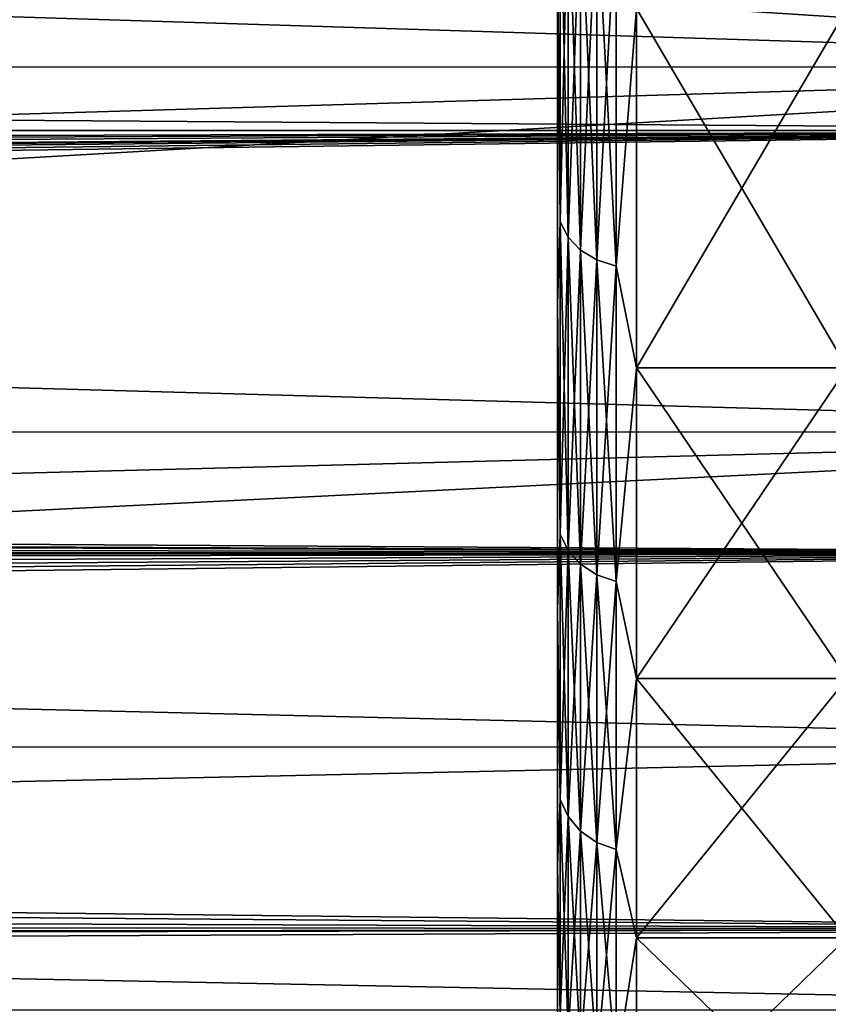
# Model space of a CAD drawing. Header units: metres. Extents: x -150 to 310, y -128 to 84.
# Tile 240 of 465: x 121.96 to 125.03, y -19.16 to -15.43. Entities that reach past the tile are written whole.
import ezdxf

# ---------------------------------------------------------------- set-up
doc = ezdxf.new("R2010")
doc.units = ezdxf.units.M
doc.layers.add('solid_26009703_SW0001', color=7, linetype='CONTINUOUS')
doc.layers.add('solid_26009703_SW0001_01', color=7, linetype='CONTINUOUS')

msp = doc.modelspace()

# ---------------------------------------------------------------- linework, layer by layer
at = {"layer": 'solid_26009703_SW0001'}
for points in [[(127.5, -14.078438, 18.187841), (-127.5, -14.078438, 18.187841), (-127.5, -15.846239, 16.670235)], [(127.5, -15.846239, 16.670235), (127.5, -14.078438, 18.187841), (-127.5, -15.846239, 16.670235)], [(127.5, -15.846239, 16.670235), (-127.5, -15.846239, 16.670235), (0.003128, -16.275095, 16.251808)], [(-127.5, -15.846239, -16.670235), (127.5, -17.451437, -14.981567), (0.715408, -16.873638, -15.629469)], [(127.5, -15.846239, 16.670235), (0.003128, -16.275095, 16.251808), (5.884871, -16.400381, 16.125368)], [(127.5, -15.846239, 16.670235), (5.884871, -16.400381, 16.125368), (8.891487, -16.555485, 15.966087)], [(127.5, -15.846239, 16.670235), (8.891487, -16.555485, 15.966087), (11.931825, -16.770004, 15.740615)], [(12.460302, -16.84701, 15.658169), (127.5, -15.846239, 16.670235), (11.931825, -16.770004, 15.740615)], [(127.5, -17.451437, -14.981567), (2.111433, -16.980112, -15.513729), (0.715408, -16.873638, -15.629469)], [(127.5, -17.451437, -14.981567), (3.522353, -17.19376, -15.276603), (2.111433, -16.980112, -15.513729)], [(127.5, -17.451437, -14.981567), (4.946661, -17.510172, -14.912877), (3.522353, -17.19376, -15.276603)], [(127.5, -17.451437, -14.981567), (127.5, -18.87756, -13.139169), (4.946661, -17.510172, -14.912877)], [(127.5, -18.87756, -13.139169), (6.382839, -17.929441, -14.40608), (4.946661, -17.510172, -14.912877)], [(127.5, -18.87756, -13.139169), (7.82133, -18.437057, -13.750451), (6.382839, -17.929441, -14.40608)], [(127.5, -18.87756, -13.139169), (9.227458, -19.014677, -12.93994), (7.82133, -18.437057, -13.750451)], [(127.5, -18.87756, -13.139169), (127.5, -20.109972, -11.161945), (9.227458, -19.014677, -12.93994)], [(127.5, -20.109972, -11.161945), (10.586462, -19.635693, -11.976625), (9.227458, -19.014677, -12.93994)]]:
    msp.add_3dface(points, dxfattribs=at)
at = {"layer": 'solid_26009703_SW0001_01'}
for points in [[(103.900002, -14.051745, 15.606039), (128, -14.053188, 15.604132), (128, -15.604132, 14.053188)], [(103.900002, -14.051745, 15.606039), (128, -15.604132, 14.053188), (103.900002, -14.849245, 14.84924)], [(103.900002, -15.606044, -14.05174), (128, -15.604132, -14.053188), (128, -14.053188, -15.604132)], [(103.900002, -15.606044, -14.05174), (128, -14.053188, -15.604132), (103.900002, -14.849245, -14.84924)], [(-127.5, -14.078438, -18.187841), (127.5, -14.078438, -18.187841), (127.5, -15.846239, -16.670235)], [(-127.5, -15.846239, -16.670235), (-127.5, -14.078438, -18.187841), (127.5, -15.846239, -16.670235)], [(103.900002, -14.849245, 14.84924), (128, -15.604132, 14.053188), (103.900002, -15.606044, 14.05174)], [(124.010223, -16.193226, 12.53449), (124.010223, -14.84205, 14.10842), (124, -15.157114, 13.652992)], [(124.010223, -14.84205, -14.10842), (124.010223, -16.193226, -12.53449), (124, -15.157135, -13.652969)], [(124.04023, -14.894541, 14.158317), (124.010223, -14.84205, 14.10842), (124.010223, -16.193226, 12.53449)], [(124.04023, -16.250496, -12.578819), (124.010223, -16.193226, -12.53449), (124.010223, -14.84205, -14.10842)], [(124.04023, -14.894541, -14.158317), (124.04023, -16.250496, -12.578819), (124.010223, -14.84205, -14.10842)], [(124.04023, -16.250496, 12.578819), (124.04023, -14.894541, 14.158317), (124.010223, -16.193226, 12.53449)], [(124.087982, -14.939605, 14.201154), (124.04023, -14.894541, 14.158317), (124.04023, -16.250496, 12.578819)], [(124.087982, -16.299662, -12.616878), (124.04023, -16.250496, -12.578819), (124.04023, -14.894541, -14.158317)], [(124.087982, -14.939605, -14.201154), (124.087982, -16.299662, -12.616878), (124.04023, -14.894541, -14.158317)], [(124.087982, -16.299662, 12.616878), (124.087982, -14.939605, 14.201154), (124.04023, -16.250496, 12.578819)], [(124.150208, -14.974165, 14.234005), (124.087982, -14.939605, 14.201154), (124.087982, -16.299662, 12.616878)], [(124.150208, -16.337368, -12.646064), (124.087982, -16.299662, -12.616878), (124.087982, -14.939605, -14.201154)], [(124.150208, -14.974165, -14.234005), (124.150208, -16.337368, -12.646064), (124.087982, -14.939605, -14.201154)], [(124.150208, -16.337368, 12.646064), (124.150208, -14.974165, 14.234005), (124.087982, -16.299662, 12.616878)], [(124.222656, -14.99586, 14.254628), (124.150208, -14.974165, 14.234005), (124.150208, -16.337368, 12.646064)], [(124.222656, -16.361038, -12.664387), (124.150208, -16.337368, -12.646064), (124.150208, -14.974165, -14.234005)], [(124.222656, -14.99586, -14.254628), (124.222656, -16.361038, -12.664387), (124.150208, -14.974165, -14.234005)], [(124.222656, -16.361038, 12.664387), (124.222656, -14.99586, 14.254628), (124.150208, -16.337368, 12.646064)], [(124.222656, -14.99586, -14.254628), (124.300003, -15.383091, -13.851011), (124.222656, -16.361038, -12.664387)], [(124.222656, -16.361038, 12.664387), (124.300003, -15.383091, 13.851011), (124.222656, -14.99586, 14.254628)], [(124, -16.504324, -11.989805), (124, -16.504307, 11.989831), (124, -15.157114, 13.652992)], [(124.010223, -16.193226, 12.53449), (124, -15.157114, 13.652992), (124, -16.504307, 11.989831)], [(124, -15.157135, -13.652969), (124, -16.504324, -11.989805), (124, -15.157114, 13.652992)], [(124.010223, -16.193226, -12.53449), (124, -16.504324, -11.989805), (124, -15.157135, -13.652969)], [(124.222656, -16.361038, -12.664387), (124.300003, -15.383091, -13.851011), (124.300003, -16.746647, -12.167162)], [(124.222656, -16.361038, 12.664387), (124.300003, -16.746647, 12.167162), (124.300003, -15.383091, 13.851011)], [(125.099998, -16.746647, -12.167162), (124.300003, -16.746647, -12.167162), (124.300003, -15.383091, -13.851011)], [(125.099998, -15.383091, -13.851011), (125.099998, -16.746647, -12.167162), (124.300003, -15.383091, -13.851011)], [(125.099998, -15.383091, 13.851011), (124.300003, -15.383091, 13.851011), (124.300003, -16.746647, 12.167162)], [(125.099998, -16.746647, 12.167162), (125.099998, -15.383091, 13.851011), (124.300003, -16.746647, 12.167162)], [(103.900002, -16.320068, 13.215725), (128, -15.604132, 14.053188), (128, -16.990728, 12.341079)], [(103.900002, -15.606044, 14.05174), (128, -15.604132, 14.053188), (103.900002, -16.320068, 13.215725)], [(103.900002, -16.989359, -12.343487), (128, -16.990728, -12.341079), (128, -15.604132, -14.053188)], [(103.900002, -16.320068, -13.215725), (128, -15.604132, -14.053188), (103.900002, -15.606044, -14.05174)], [(103.900002, -16.989359, -12.343487), (128, -15.604132, -14.053188), (103.900002, -16.320068, -13.215725)], [(-127.5, -15.846239, -16.670235), (127.5, -15.846239, -16.670235), (127.5, -17.451437, -14.981567)], [(12.460302, -16.84701, 15.658169), (12.958789, -16.979885, 15.513978), (127.5, -15.846239, 16.670235)], [(12.958789, -16.979885, 15.513978), (13.425899, -17.165428, 15.308432), (127.5, -15.846239, 16.670235)], [(13.425899, -17.165428, 15.308432), (13.847514, -17.38678, 15.056557), (127.5, -15.846239, 16.670235)], [(13.847514, -17.38678, 15.056557), (127.5, -17.451437, 14.981567), (127.5, -15.846239, 16.670235)], [(124.010223, -17.378237, 10.831938), (124.010223, -16.193226, 12.53449), (124, -16.504307, 11.989831)], [(124.010223, -16.193226, -12.53449), (124.010223, -17.378237, -10.831938), (124, -16.504324, -11.989805)], [(124.04023, -16.250496, 12.578819), (124.010223, -16.193226, 12.53449), (124.010223, -17.378237, 10.831938)], [(124.04023, -17.439697, -10.870246), (124.010223, -17.378237, -10.831938), (124.010223, -16.193226, -12.53449)], [(124.04023, -16.250496, -12.578819), (124.04023, -17.439697, -10.870246), (124.010223, -16.193226, -12.53449)], [(124.04023, -17.439697, 10.870246), (124.04023, -16.250496, 12.578819), (124.010223, -17.378237, 10.831938)], [(124.087982, -16.299662, 12.616878), (124.04023, -16.250496, 12.578819), (124.04023, -17.439697, 10.870246)], [(124.087982, -17.492462, -10.903134), (124.04023, -17.439697, -10.870246), (124.04023, -16.250496, -12.578819)], [(124.087982, -16.299662, -12.616878), (124.087982, -17.492462, -10.903134), (124.04023, -16.250496, -12.578819)], [(103.900002, -16.320068, 13.215725), (128, -16.990728, 12.341079), (103.900002, -16.989359, 12.343487)], [(124.087982, -17.492462, 10.903134), (124.087982, -16.299662, 12.616878), (124.04023, -17.439697, 10.870246)], [(124.150208, -16.337368, 12.646064), (124.087982, -16.299662, 12.616878), (124.087982, -17.492462, 10.903134)], [(124.150208, -17.532927, -10.928357), (124.087982, -17.492462, -10.903134), (124.087982, -16.299662, -12.616878)], [(124.150208, -16.337368, -12.646064), (124.150208, -17.532927, -10.928357), (124.087982, -16.299662, -12.616878)], [(124.150208, -17.532927, 10.928357), (124.150208, -16.337368, 12.646064), (124.087982, -17.492462, 10.903134)], [(124.222656, -16.361038, 12.664387), (124.150208, -16.337368, 12.646064), (124.150208, -17.532927, 10.928357)], [(124.222656, -17.558331, -10.944191), (124.150208, -17.532927, -10.928357), (124.150208, -16.337368, -12.646064)], [(124.222656, -16.361038, -12.664387), (124.222656, -17.558331, -10.944191), (124.150208, -16.337368, -12.646064)], [(124.222656, -17.558331, 10.944191), (124.222656, -16.361038, 12.664387), (124.150208, -17.532927, 10.928357)], [(124.222656, -16.361038, -12.664387), (124.300003, -16.746647, -12.167162), (124.222656, -17.558331, -10.944191)], [(124.222656, -17.558331, 10.944191), (124.300003, -16.746647, 12.167162), (124.222656, -16.361038, 12.664387)], [(124, -17.664881, -10.20241), (124, -17.664865, 10.202436), (124, -16.504307, 11.989831)], [(124.010223, -17.378237, 10.831938), (124, -16.504307, 11.989831), (124, -17.664865, 10.202436)], [(124, -16.504324, -11.989805), (124, -17.664881, -10.20241), (124, -16.504307, 11.989831)], [(124.010223, -17.378237, -10.831938), (124, -17.664881, -10.20241), (124, -16.504324, -11.989805)], [(124.222656, -17.558331, -10.944191), (124.300003, -16.746647, -12.167162), (124.300003, -17.926722, -10.350007)], [(124.222656, -17.558331, 10.944191), (124.300003, -17.926722, 10.350007), (124.300003, -16.746647, 12.167162)], [(125.099998, -17.926722, -10.350007), (124.300003, -17.926722, -10.350007), (124.300003, -16.746647, -12.167162)], [(125.099998, -16.746647, -12.167162), (125.099998, -17.926722, -10.350007), (124.300003, -16.746647, -12.167162)], [(125.099998, -16.746647, 12.167162), (124.300003, -16.746647, 12.167162), (124.300003, -17.926722, 10.350007)], [(125.099998, -17.926722, 10.350007), (125.099998, -16.746647, 12.167162), (124.300003, -17.926722, 10.350007)], [(103.900002, -16.989359, 12.343487), (128, -16.990728, 12.341079), (103.900002, -17.612083, 11.437416)], [(103.900002, -17.612083, -11.437416), (128, -16.990728, -12.341079), (103.900002, -16.989359, -12.343487)], [(103.900002, -17.612083, 11.437416), (128, -16.990728, 12.341079), (128, -18.185108, 10.501361)], [(103.900002, -18.186535, -10.499996), (128, -18.185108, -10.501361), (128, -16.990728, -12.341079)], [(103.900002, -18.186535, -10.499996), (128, -16.990728, -12.341079), (103.900002, -17.612083, -11.437416)], [(124.010223, -18.384924, 9.018235), (124.010223, -17.378237, 10.831938), (124, -17.664865, 10.202436)], [(124.010223, -17.378237, -10.831938), (124.010223, -18.384924, -9.018235), (124, -17.664881, -10.20241)], [(124.04023, -17.439697, 10.870246), (124.010223, -17.378237, 10.831938), (124.010223, -18.384924, 9.018235)], [(124.04023, -18.449944, -9.05013), (124.010223, -18.384924, -9.018235), (124.010223, -17.378237, -10.831938)], [(124.04023, -17.439697, -10.870246), (124.04023, -18.449944, -9.05013), (124.010223, -17.378237, -10.831938)], [(13.847514, -17.38678, 15.056557), (14.224298, -17.635805, 14.76409), (127.5, -17.451437, 14.981567)], [(14.224298, -17.635805, 14.76409), (14.555453, -17.905128, 14.436288), (127.5, -17.451437, 14.981567)], [(14.555453, -17.905128, 14.436288), (14.842235, -18.187363, 14.079057), (127.5, -17.451437, 14.981567)], [(14.842235, -18.187363, 14.079057), (15.084761, -18.480318, 13.692256), (127.5, -17.451437, 14.981567)], [(15.084761, -18.480318, 13.692256), (15.283831, -18.781307, 13.276388), (127.5, -17.451437, 14.981567)], [(15.283831, -18.781307, 13.276388), (127.5, -18.87756, 13.139169), (127.5, -17.451437, 14.981567)], [(124.04023, -18.449944, 9.05013), (124.04023, -17.439697, 10.870246), (124.010223, -18.384924, 9.018235)], [(124.087982, -17.492462, 10.903134), (124.04023, -17.439697, 10.870246), (124.04023, -18.449944, 9.05013)], [(124.087982, -18.505766, -9.077511), (124.04023, -18.449944, -9.05013), (124.04023, -17.439697, -10.870246)], [(124.087982, -17.492462, -10.903134), (124.087982, -18.505766, -9.077511), (124.04023, -17.439697, -10.870246)], [(124.087982, -18.505766, 9.077511), (124.087982, -17.492462, 10.903134), (124.04023, -18.449944, 9.05013)], [(124.150208, -17.532927, 10.928357), (124.087982, -17.492462, 10.903134), (124.087982, -18.505766, 9.077511)], [(124.150208, -18.548574, -9.098511), (124.087982, -18.505766, -9.077511), (124.087982, -17.492462, -10.903134)], [(124.150208, -17.532927, -10.928357), (124.150208, -18.548574, -9.098511), (124.087982, -17.492462, -10.903134)], [(124.150208, -18.548574, 9.098511), (124.150208, -17.532927, 10.928357), (124.087982, -18.505766, 9.077511)], [(124.222656, -17.558331, 10.944191), (124.150208, -17.532927, 10.928357), (124.150208, -18.548574, 9.098511)], [(124.222656, -18.575449, -9.111692), (124.150208, -18.548574, -9.098511), (124.150208, -17.532927, -10.928357)], [(124.222656, -17.558331, -10.944191), (124.222656, -18.575449, -9.111692), (124.150208, -17.532927, -10.928357)], [(124.222656, -18.575449, 9.111692), (124.222656, -17.558331, 10.944191), (124.150208, -18.548574, 9.098511)], [(124.222656, -17.558331, -10.944191), (124.300003, -17.926722, -10.350007), (124.222656, -18.575449, -9.111692)], [(124.222656, -18.575449, 9.111692), (124.300003, -17.926722, 10.350007), (124.222656, -17.558331, 10.944191)], [(103.900002, -17.612083, 11.437416), (128, -18.185108, 10.501361), (103.900002, -18.186535, 10.499996)], [(124, -18.63669, -8.29624), (124, -18.636679, 8.296268), (124, -17.664865, 10.202436)], [(124.010223, -18.384924, 9.018235), (124, -17.664865, 10.202436), (124, -18.636679, 8.296268)], [(124, -17.664881, -10.20241), (124, -18.63669, -8.29624), (124, -17.664865, 10.202436)], [(124.010223, -18.384924, -9.018235), (124, -18.63669, -8.29624), (124, -17.664881, -10.20241)], [(124.222656, -18.575449, -9.111692), (124.300003, -17.926722, -10.350007), (124.300003, -18.910389, -8.419455)], [(124.222656, -18.575449, 9.111692), (124.300003, -18.910389, 8.419455), (124.300003, -17.926722, 10.350007)], [(125.099998, -18.910389, -8.419455), (124.300003, -18.910389, -8.419455), (124.300003, -17.926722, -10.350007)], [(125.099998, -17.926722, -10.350007), (125.099998, -18.910389, -8.419455), (124.300003, -17.926722, -10.350007)], [(125.099998, -17.926722, 10.350007), (124.300003, -17.926722, 10.350007), (124.300003, -18.910389, 8.419455)], [(125.099998, -18.910389, 8.419455), (125.099998, -17.926722, 10.350007), (124.300003, -18.910389, 8.419455)], [(103.900002, -18.71114, 9.533796), (128, -18.185108, 10.501361), (128, -19.185148, 8.539556)], [(103.900002, -18.186535, 10.499996), (128, -18.185108, 10.501361), (103.900002, -18.71114, 9.533796)], [(103.900002, -18.71114, -9.533796), (128, -19.185148, -8.539556), (128, -18.185108, -10.501361)], [(103.900002, -18.71114, -9.533796), (128, -18.185108, -10.501361), (103.900002, -18.186535, -10.499996)], [(124.010223, -19.202955, 7.111994), (124.010223, -18.384924, 9.018235), (124, -18.636679, 8.296268)], [(124.010223, -18.384924, -9.018235), (124.010223, -19.202955, -7.111994), (124, -18.63669, -8.29624)], [(124.04023, -18.449944, 9.05013), (124.010223, -18.384924, 9.018235), (124.010223, -19.202955, 7.111994)], [(124.04023, -19.27087, -7.137146), (124.010223, -19.202955, -7.111994), (124.010223, -18.384924, -9.018235)], [(124.04023, -18.449944, -9.05013), (124.04023, -19.27087, -7.137146), (124.010223, -18.384924, -9.018235)], [(124.04023, -19.27087, 7.137146), (124.04023, -18.449944, 9.05013), (124.010223, -19.202955, 7.111994)], [(124.087982, -18.505766, 9.077511), (124.04023, -18.449944, 9.05013), (124.04023, -19.27087, 7.137146)], [(124.087982, -19.329174, -7.158741), (124.04023, -19.27087, -7.137146), (124.04023, -18.449944, -9.05013)], [(124.087982, -18.505766, -9.077511), (124.087982, -19.329174, -7.158741), (124.04023, -18.449944, -9.05013)], [(124.087982, -19.329174, 7.158741), (124.087982, -18.505766, 9.077511), (124.04023, -19.27087, 7.137146)], [(124.150208, -18.548574, 9.098511), (124.087982, -18.505766, 9.077511), (124.087982, -19.329174, 7.158741)], [(124.150208, -19.37389, -7.175301), (124.087982, -19.329174, -7.158741), (124.087982, -18.505766, -9.077511)], [(124.150208, -18.548574, -9.098511), (124.150208, -19.37389, -7.175301), (124.087982, -18.505766, -9.077511)], [(124.150208, -19.37389, 7.175301), (124.150208, -18.548574, 9.098511), (124.087982, -19.329174, 7.158741)], [(124.222656, -18.575449, 9.111692), (124.150208, -18.548574, 9.098511), (124.150208, -19.37389, 7.175301)], [(124.222656, -19.401958, -7.185697), (124.150208, -19.37389, -7.175301), (124.150208, -18.548574, -9.098511)], [(124.222656, -18.575449, -9.111692), (124.222656, -19.401958, -7.185697), (124.150208, -18.548574, -9.098511)], [(124.222656, -19.401958, 7.185697), (124.222656, -18.575449, 9.111692), (124.150208, -19.37389, 7.175301)], [(124.222656, -18.575449, -9.111692), (124.300003, -18.910389, -8.419455), (124.222656, -19.401958, -7.185697)], [(124.222656, -19.401958, 7.185697), (124.300003, -18.910389, 8.419455), (124.222656, -18.575449, 9.111692)], [(124, -19.40033, -6.305599), (124, -19.40032, 6.305629), (124, -18.636679, 8.296268)], [(124.010223, -19.202955, 7.111994), (124, -18.636679, 8.296268), (124, -19.40032, 6.305629)], [(124, -18.63669, -8.29624), (124, -19.40033, -6.305599), (124, -18.636679, 8.296268)], [(124.010223, -19.202955, -7.111994), (124, -19.40033, -6.305599), (124, -18.63669, -8.29624)], [(103.900002, -18.71114, 9.533796), (128, -19.185148, 8.539556), (103.900002, -19.184456, 8.541466)], [(103.900002, -19.184456, -8.541466), (128, -19.185148, -8.539556), (103.900002, -18.71114, -9.533796)], [(15.283831, -18.781307, 13.276388), (15.434554, -19.088486, 12.83081), (127.5, -18.87756, 13.139169)], [(15.434554, -19.088486, 12.83081), (15.536465, -19.400024, 12.354717), (127.5, -18.87756, 13.139169)], [(15.536465, -19.400024, 12.354717), (127.5, -20.109972, 11.161945), (127.5, -18.87756, 13.139169)], [(124.222656, -19.401958, -7.185697), (124.300003, -18.910389, -8.419455), (124.300003, -19.686869, -6.396656)], [(124.222656, -19.401958, 7.185697), (124.300003, -19.686869, 6.396656), (124.300003, -18.910389, 8.419455)], [(125.099998, -19.686869, -6.396656), (124.300003, -19.686869, -6.396656), (124.300003, -18.910389, -8.419455)], [(125.099998, -18.910389, -8.419455), (125.099998, -19.686869, -6.396656), (124.300003, -18.910389, -8.419455)], [(125.099998, -18.910389, 8.419455), (124.300003, -18.910389, 8.419455), (124.300003, -19.686869, 6.396656)], [(125.099998, -19.686869, 6.396656), (125.099998, -18.910389, 8.419455), (124.300003, -19.686869, 6.396656)]]:
    msp.add_3dface(points, dxfattribs=at)

doc.saveas('drawing.dxf')
